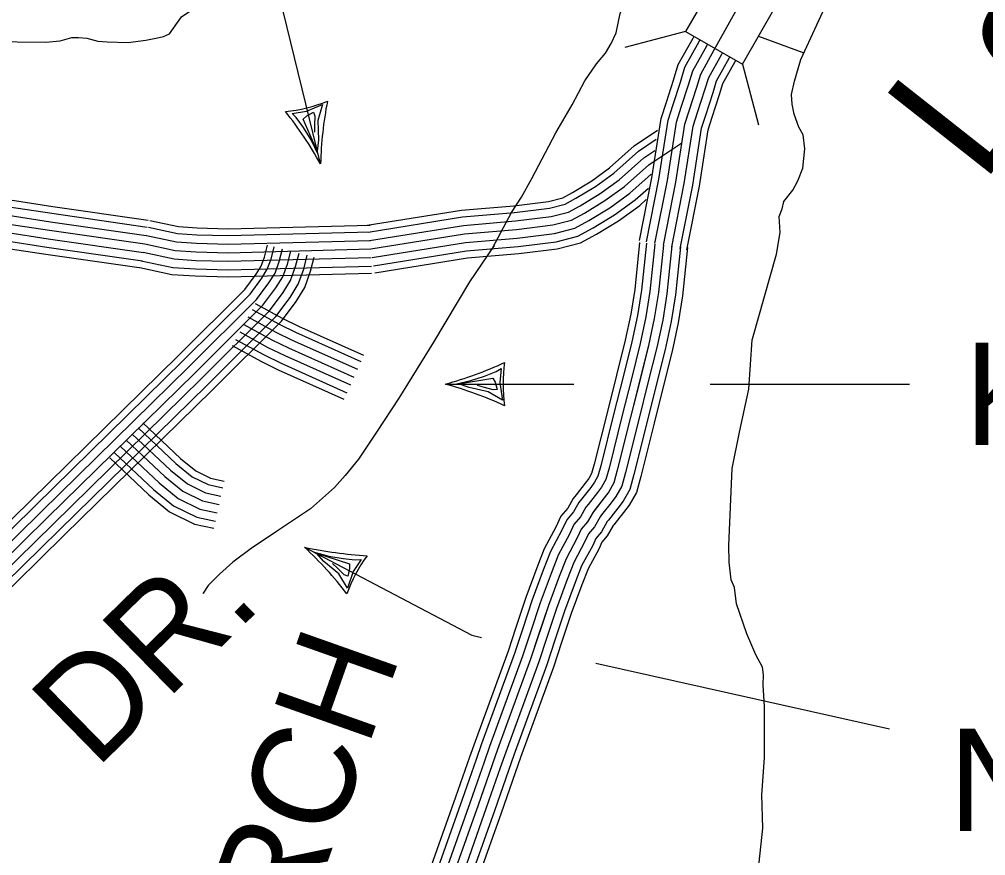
# Model space of a CAD drawing. Extents: x 1551132 to 1791609, y 378168 to 563823.
# Drawn here: x 1678683 to 1682181, y 423867 to 426894 of the extents above; entities that cross this region are included whole.
import ezdxf

# ---------------------------------------------------------------- set-up
doc = ezdxf.new("R2010")
doc.units = 0
for name, color, linetype in [('DESIGN - DRAINAGE - Bridges and Cross Drains Size Text', 7, 'Continuous'), ('DESIGN - ROW - Right-of-Way and Easement Labels', 7, 'Continuous'), ('DESIGN - TRANSPORTATION - Text', 7, 'Continuous'), ('SURVEY - DRAINAGE - Storm Sewer', 7, 'Continuous'), ('SURVEY - PROPERTY - Owners', 7, 'Continuous'), ('SURVEY - TRANSPORTATION - Roads', 7, 'Continuous')]:
    doc.layers.add(name, color=color, linetype=linetype)

msp = doc.modelspace()

# ---------------------------------------------------------------- linework, layer by layer
at = {"layer": 'DESIGN - ROW - Right-of-Way and Easement Labels'}
for p, q in [((1679773.395, 426370.687), (1679518.493, 427410.156)), ((1679722.422, 426561.2), (1679780.787, 426585.342)), ((1679780.787, 426585.342), (1679763.354, 426527.649)), ((1679670.981, 426552.975), (1679722.422, 426561.2)), ((1679685.564, 426538.024), (1679670.981, 426552.975)), ((1679710.938, 426532.283), (1679723.28, 426544.008)), ((1679723.28, 426544.008), (1679747.288, 426557.508)), ((1679747.288, 426557.508), (1679752.871, 426543.608)), ((1679752.871, 426543.608), (1679751.163, 426510.482)), ((1679711.847, 426501.974), (1679685.564, 426538.024)), ((1679761.054, 426416.955), (1679710.938, 426532.283)), ((1679751.163, 426510.482), (1679750.863, 426485.306)), ((1679763.354, 426527.649), (1679765.354, 426457.239)), ((1679739.179, 426457.389), (1679711.847, 426501.974)), ((1679765.095, 426404.896), (1679739.179, 426457.389)), ((1679765.354, 426457.239), (1679761.054, 426416.955)), ((1680317.465, 425585.983), (1680367.273, 425601.909)), ((1680367.273, 425601.909), (1680408.538, 425618.851)), ((1680408.538, 425618.851), (1680426.538, 425629.459)), ((1680426.538, 425629.459), (1680422.271, 425577.533)), ((1680225.109, 425573.399), (1680689.623, 425573.4)), ((1680260.308, 425573.308), (1680317.465, 425585.983)), ((1680272.983, 425574.366), (1680396.922, 425595.575)), ((1680311.082, 425560.599), (1680272.983, 425574.366)), ((1680366.173, 425561.699), (1680341.798, 425567.991)), ((1680396.922, 425595.575), (1680405.372, 425580.791)), ((1680405.372, 425580.791), (1680412.763, 425554.257)), ((1680422.271, 425577.533), (1680431.813, 425515.098)), ((1681183.92, 425573.4), (1681904.512, 425573.4)), ((1680379.939, 425545.765), (1680311.082, 425560.599)), ((1680397.939, 425552.149), (1680366.173, 425561.699)), ((1680431.813, 425515.098), (1680379.939, 425545.765)), ((1680412.763, 425554.257), (1680397.939, 425552.149)), ((1679746.629, 424966.55), (1679803.102, 424951.141)), ((1679785.636, 424931.649), (1679758.328, 424961.583)), ((1679758.328, 424961.583), (1679877.892, 424922.616)), ((1679803.102, 424951.141), (1679854.601, 424942.033)), ((1679854.601, 424942.033), (1679899.008, 424937.799)), ((1679919.874, 424938.799), (1679891.908, 424894.84)), ((1679899.008, 424937.799), (1679919.874, 424938.799)), ((1679839.66, 424886.448), (1679785.636, 424931.649)), ((1679834.893, 424906.957), (1679816.252, 424923.882)), ((1679858.559, 424883.714), (1679834.893, 424906.957)), ((1679878.475, 424905.598), (1679872.659, 424878.673)), ((1679877.892, 424922.616), (1679878.475, 424905.598)), ((1679871.276, 424835.147), (1679839.66, 424886.448)), ((1679872.659, 424878.673), (1679858.559, 424883.714)), ((1679891.908, 424894.84), (1679871.276, 424835.147))]:
    msp.add_line(p, q, dxfattribs=at)
for points in [[(1679715.521, 424983.025), (1680321.023, 424664.276), (1680355.564, 424656.534)], [(1680769.721, 424563.715), (1681833.046, 424325.417)]]:
    msp.add_lwpolyline(points, dxfattribs=at)
for centre, radius, start, end in [((1679596.937, 427090.289), 532.286, 275.350525, 292.208922), ((1681159.329, 426334.347), 1386.397, 169.058589, 178.497128), ((1678423.235, 425604.784), 1552.291, 29.565289, 37.993067), ((1679802.78, 427067.068), 1552.248, 285.788508, 294.216286), ((1680966.045, 425573.382), 532.311, 171.570772, 188.429169), ((1679859.705, 424236.072), 1386.337, 65.278375, 74.716914), ((1680037.598, 426501.461), 1552.24, 258.024853, 266.452631), ((1678769.215, 423969.836), 1386.366, 37.515483, 46.954022), ((1680371.157, 424637.885), 532.305, 143.809592, 160.667989)]:
    msp.add_arc(centre, radius, start, end, dxfattribs=at)
at = {"layer": 'DESIGN - TRANSPORTATION - Text'}
for points in [[(1678588.757, 426813.164), (1678674.755, 426812.148), (1678778.752, 426810.915), (1678830.818, 426816.298), (1678872.95, 426827.815), (1678896.949, 426827.532), (1678926.932, 426825.173), (1678966.814, 426814.69), (1679000.797, 426812.281), (1679076.77, 426809.373), (1679140.877, 426818.623), (1679188.993, 426828.065), (1679205.034, 426831.882), (1679227.15, 426841.632), (1679269.832, 426903.192), (1679300.057, 426922.859), (1679356.547, 426966.236), (1679369.98, 426976.077)], [(1680396.631, 426067.612), (1680464.096, 426194.233), (1680500.72, 426249.859), (1680537.477, 426317.502), (1680625.325, 426482.648), (1680684.457, 426584.06), (1680729.431, 426671.628), (1680772.122, 426733.188), (1680804.546, 426770.848), (1680824.946, 426806.649), (1680843.37, 426844.475), (1680858.145, 426914.377), (1680895.311, 426994.445)], [(1681423.123, 426044.204), (1681436.764, 426122.231), (1681433.415, 426180.341), (1681443.723, 426208.25), (1681450.014, 426234.201), (1681482.48, 426275.868), (1681500.863, 426309.686), (1681519.371, 426355.521), (1681526.146, 426425.514), (1681520.704, 426475.64), (1681505.021, 426503.858), (1681487.53, 426550.117), (1681479.93, 426586.243), (1681478.33, 426622.311), (1681488.864, 426670.237), (1681511.73, 426748.056), (1681591.67, 426921.302)], [(1681358.467, 426832.741), (1681523.121, 426772.748)], [(1680401.789, 426075.163), (1680312.232, 425944.101), (1680181.644, 425725.42), (1680057.238, 425522.69), (1679975.782, 425399.536), (1679910.625, 425302.209), (1679861.918, 425242.732), (1679823.394, 425199.156), (1679736.471, 425122.129), (1679613.465, 425039.535), (1679522.725, 424978.575), (1679456.127, 424929.332), (1679407.603, 424885.873), (1679367.112, 424844.313), (1679348.779, 424816.504), (1679346.946, 424814.912)], [(1681357.724, 423808.412), (1681373.573, 423966.424), (1681370.973, 424086.611), (1681380.532, 424220.673), (1681380.698, 424406.911), (1681375.607, 424485.08), (1681376.032, 424521.122), (1681372.357, 424549.198), (1681348.866, 424593.549), (1681315.742, 424670.06), (1681278.993, 424778.654), (1681271.668, 424836.822), (1681259.993, 424864.998), (1681252.735, 424929.175), (1681251.435, 424989.268), (1681262.685, 425267.492), (1681290.226, 425399.329), (1681324.05, 425555.116), (1681336.125, 425733.196), (1681336.917, 425737.788), (1681423.123, 426044.204)]]:
    msp.add_lwpolyline(points, dxfattribs=at)
at = {"layer": 'SURVEY - DRAINAGE - Storm Sewer'}
for p, q in [((1681094.311, 426850.364), (1680874.929, 426791.6)), ((1681300.023, 426731.594), (1681358.812, 426512.22))]:
    msp.add_line(p, q, dxfattribs=at)
msp.add_lwpolyline([(1681094.311, 426850.364), (1681300.073, 426731.585), (1681418.86, 426937.347), (1681213.098, 427056.15)], close=True, dxfattribs=at)
at = {"layer": 'SURVEY - PROPERTY - Owners'}
for points in [[(1681014.174, 426075.913), (1681059.265, 426304.577), (1681091.498, 426514.341), (1681134.897, 426647.92), (1681149.397, 426695.788), (1681198.295, 426783.282), (1681334.792, 427027.871), (1681528.055, 427347.855), (1681682.701, 427608.245), (1681829.364, 427868.719), (1681945.37, 428065.516), (1682082.534, 428335.706)], [(1681014.174, 426075.913), (1681059.265, 426304.577), (1681091.498, 426514.341), (1681134.897, 426647.92), (1681149.397, 426695.788), (1681198.295, 426783.282), (1681334.792, 427027.871), (1681528.055, 427347.855), (1681682.701, 427608.245), (1681829.364, 427868.719), (1681945.37, 428065.516), (1682082.534, 428335.706)], [(1681024.974, 426593.468), (1681051.207, 426674.187), (1681068.198, 426730.297), (1681121.714, 426826.058), (1681125.33, 426832.541)], [(1681049.432, 426585.518), (1681075.74, 426666.487), (1681092.006, 426720.18), (1681144.163, 426813.516), (1681147.588, 426819.649)], [(1681078.915, 426575.943), (1681105.323, 426657.203), (1681120.697, 426707.988), (1681171.229, 426798.399), (1681174.446, 426804.166)], [(1681108.397, 426566.359), (1681134.897, 426647.92), (1681149.397, 426695.788), (1681198.295, 426783.282), (1681201.312, 426788.682)], [(1681137.88, 426556.776), (1681164.471, 426638.636), (1681178.096, 426683.587), (1681225.361, 426768.165), (1681228.136, 426773.131)], [(1681167.363, 426547.2), (1681194.054, 426629.353), (1681206.787, 426671.395), (1681252.427, 426753.048), (1681254.977, 426757.614)], [(1681190.87, 426539.559), (1681217.637, 426621.944), (1681229.67, 426661.67), (1681274.002, 426740.997), (1681276.369, 426745.239)], [(1680928.118, 426092.888), (1680972.85, 426319.728), (1681005.883, 426534.692), (1681024.983, 426593.485)], [(1680953.351, 426087.905), (1680998.183, 426315.286), (1681030.983, 426528.725), (1681049.44, 426585.535)], [(1680983.758, 426081.913), (1681028.724, 426309.936), (1681061.24, 426521.533), (1681078.923, 426575.959)], [(1681014.174, 426075.913), (1681059.265, 426304.577), (1681091.498, 426514.341), (1681108.406, 426566.376)], [(1681044.59, 426069.913), (1681089.806, 426299.219), (1681121.755, 426507.149), (1681137.888, 426556.792)], [(1681074.998, 426063.921), (1681120.347, 426293.869), (1681152.013, 426499.958), (1681167.371, 426547.217)], [(1681099.247, 426059.138), (1681144.696, 426289.594), (1681176.137, 426494.224), (1681190.879, 426539.575)], [(1681014.283, 426076.938), (1680996.425, 425904.884), (1680981.4, 425810.914), (1680960.334, 425713.012), (1680895.485, 425453.363), (1680847.386, 425261.625), (1680834.878, 425215.707), (1680816.52, 425183.873), (1680800.271, 425162.022), (1680759.68, 425110.421), (1680739.28, 425074.603), (1680716.981, 425048.819), (1680702.623, 425016.935), (1680661.774, 424941.3), (1680637.074, 424877.49), (1680597.9, 424771.779), (1680533.768, 424578.232), (1680414.146, 424251.123), (1680343.922, 424049.626), (1680263.408, 423822.22), (1680174.409, 423550.838), (1680132.985, 423421.118), (1680034.113, 423161.869), (1679974.831, 423035.774)], [(1681014.283, 426076.938), (1680996.425, 425904.884), (1680981.4, 425810.914), (1680960.334, 425713.012), (1680895.485, 425453.363), (1680847.386, 425261.625), (1680834.878, 425215.707), (1680816.52, 425183.873), (1680800.271, 425162.022), (1680759.68, 425110.421), (1680739.28, 425074.603), (1680716.981, 425048.819), (1680702.623, 425016.935), (1680661.774, 424941.3), (1680637.074, 424877.49), (1680597.9, 424771.779), (1680533.768, 424578.232), (1680414.146, 424251.123), (1680343.922, 424049.626), (1680263.408, 423822.22)], [(1680928.035, 426085.888), (1680910.418, 425916.217), (1680896.135, 425826.89), (1680875.861, 425732.646), (1680844.286, 425606.234)], [(1680952.617, 426083.338), (1680934.934, 425912.984), (1680920.443, 425822.34), (1680899.935, 425727.045), (1680868.269, 425600.242)], [(1680983.45, 426080.138), (1680965.675, 425908.934), (1680950.917, 425816.623), (1680930.135, 425720.029), (1680898.344, 425592.725)], [(1681014.283, 426076.938), (1680996.425, 425904.884), (1680981.4, 425810.914), (1680960.334, 425713.012), (1680928.418, 425585.217)], [(1681045.115, 426073.738), (1681027.174, 425900.833), (1681011.883, 425805.206), (1680990.533, 425705.995), (1680958.492, 425577.708)], [(1681075.948, 426070.538), (1681057.915, 425896.783), (1681042.357, 425799.489), (1681020.732, 425698.978), (1680988.566, 425570.191)], [(1681101.531, 426067.88), (1681083.423, 425893.425), (1681067.648, 425794.747), (1681045.782, 425693.153), (1681013.516, 425563.958)], [(1680844.286, 425606.242), (1680811.362, 425474.422), (1680763.488, 425283.575), (1680754.155, 425249.316), (1680743.922, 425231.574), (1680731.389, 425214.715), (1680698.215, 425172.539)], [(1680868.269, 425600.259), (1680835.345, 425468.422), (1680787.404, 425277.317), (1680777.163, 425239.741), (1680764.613, 425217.974), (1680751.022, 425199.698), (1680717.639, 425157.255)], [(1680898.344, 425592.742), (1680865.411, 425460.888), (1680817.395, 425269.475), (1680806.021, 425227.724), (1680790.571, 425200.923), (1680775.646, 425180.856), (1680741.997, 425138.088)], [(1680928.418, 425585.233), (1680895.485, 425453.363), (1680847.386, 425261.625), (1680834.878, 425215.707), (1680816.52, 425183.873), (1680800.271, 425162.022), (1680766.363, 425118.921)], [(1680958.492, 425577.725), (1680925.559, 425445.838), (1680877.377, 425253.775), (1680863.736, 425203.69), (1680842.47, 425166.822), (1680824.895, 425143.188), (1680790.729, 425099.754)], [(1680988.566, 425570.208), (1680955.625, 425438.305), (1680907.368, 425245.933), (1680892.593, 425191.673), (1680868.427, 425149.772), (1680849.519, 425124.346), (1680815.087, 425080.587)], [(1681013.516, 425563.975), (1680980.575, 425432.063), (1680932.251, 425239.424), (1680916.526, 425181.706), (1680889.952, 425135.622), (1680869.944, 425108.721), (1680835.303, 425064.686)], [(1680698.256, 425172.581), (1680687.54, 425158.972), (1680668.132, 425124.905), (1680643.116, 425095.97), (1680624.841, 425055.394), (1680582.876, 424977.701), (1680555.985, 424908.207), (1680516.06, 424800.496), (1680480.428, 424692.943)], [(1680717.673, 425157.289), (1680708.098, 425145.138), (1680688.415, 425110.571), (1680664.165, 425082.528), (1680647.007, 425044.436), (1680605.367, 424967.325), (1680579.092, 424899.457), (1680539.385, 424792.304), (1680503.894, 424685.168)], [(1680742.022, 425138.105), (1680733.889, 425127.78), (1680713.848, 425092.587), (1680690.573, 425065.678), (1680674.815, 425030.685), (1680633.566, 424954.317), (1680608.083, 424888.473), (1680568.643, 424782.045), (1680533.318, 424675.418)], [(1680766.38, 425118.929), (1680759.68, 425110.421), (1680739.28, 425074.603), (1680716.981, 425048.819), (1680702.623, 425016.935), (1680661.774, 424941.3), (1680637.074, 424877.49), (1680597.9, 424771.779), (1680562.743, 424665.667)], [(1680790.737, 425099.754), (1680785.471, 425093.062), (1680764.713, 425056.619), (1680743.389, 425031.96), (1680730.43, 425003.185), (1680689.981, 424928.283), (1680666.065, 424866.506), (1680627.158, 424761.512), (1680592.167, 424655.917)], [(1680815.087, 425080.57), (1680811.262, 425075.703), (1680790.146, 425038.636), (1680769.796, 425015.11), (1680758.238, 424989.434), (1680718.181, 424915.274), (1680695.056, 424855.522), (1680656.415, 424751.253), (1680621.591, 424646.167)], [(1680835.295, 425064.661), (1680832.653, 425061.303), (1680811.245, 425023.719), (1680791.704, 425001.126), (1680781.304, 424978.034), (1680741.58, 424904.482), (1680719.106, 424846.414), (1680680.682, 424742.736), (1680646.007, 424638.075)], [(1680480.428, 424692.96), (1680451.87, 424606.766), (1680332.481, 424280.282), (1680312.657, 424223.389)], [(1680503.894, 424685.185), (1680475.211, 424598.632), (1680355.756, 424271.974), (1680335.989, 424215.256)], [(1680533.318, 424675.434), (1680504.494, 424588.432), (1680384.955, 424261.548), (1680365.264, 424205.055)], [(1680562.743, 424665.684), (1680533.768, 424578.232), (1680414.146, 424251.123), (1680394.538, 424194.855)], [(1680592.167, 424655.934), (1680563.043, 424568.032), (1680443.337, 424240.698), (1680423.812, 424184.655)], [(1680621.591, 424646.184), (1680592.325, 424557.831), (1680472.536, 424230.273), (1680453.087, 424174.454)], [(1680646.007, 424638.092), (1680616.608, 424549.364), (1680496.752, 424221.622), (1680477.369, 424165.988)], [(1680312.665, 424223.414), (1680262.108, 424078.369), (1680181.326, 423850.213), (1680148.302, 423749.518)], [(1680336.006, 424215.281), (1680285.432, 424070.177), (1680204.726, 423842.229), (1680171.793, 423741.818)], [(1680365.272, 424205.072), (1680314.673, 424059.901), (1680234.067, 423832.229), (1680201.242, 423732.151)], [(1680394.546, 424194.872), (1680343.922, 424049.626), (1680263.408, 423822.22), (1680230.7, 423722.493)], [(1680423.821, 424184.671), (1680373.172, 424039.351), (1680292.748, 423812.212), (1680260.158, 423712.834)], [(1680453.087, 424174.463), (1680402.413, 424029.076), (1680322.089, 423802.211), (1680289.607, 423703.167)], [(1680477.378, 424166.004), (1680426.679, 424020.55), (1680346.431, 423793.911), (1680314.048, 423695.159)]]:
    msp.add_lwpolyline(points, dxfattribs=at)
at = {"layer": 'SURVEY - TRANSPORTATION - Roads'}
for points in [[(1679941.691, 426148.264), (1680283.492, 426203.349), (1680472.995, 426219.342), (1680597.984, 426234.959), (1680650.083, 426248.142), (1680684.949, 426267.36), (1680754.739, 426309.727), (1680818.829, 426356.312), (1680908.894, 426436.514), (1680993.117, 426492.716)], [(1679945.624, 426123.864), (1680286.5, 426178.799), (1680475.57, 426194.749), (1680602.567, 426210.625), (1680659.233, 426224.958), (1680697.332, 426245.959), (1680768.439, 426289.135), (1680834.354, 426337.045), (1680924.043, 426416.905), (1680987.934, 426459.54)], [(1679955.491, 426062.654), (1680294.05, 426117.214), (1680482.02, 426133.073), (1680614.059, 426149.573), (1680682.174, 426166.807), (1680728.398, 426192.291), (1680802.813, 426237.467), (1680873.286, 426288.694), (1680962.051, 426367.729), (1681081.19, 426447.239)], [(1679950.558, 426093.263), (1680290.275, 426148.006), (1680478.795, 426163.915), (1680608.317, 426180.099), (1680670.699, 426195.883), (1680712.865, 426219.125), (1680785.63, 426263.301), (1680853.82, 426312.869), (1680943.051, 426392.321), (1680983.65, 426419.414)], [(1679955.491, 426062.654), (1680294.05, 426117.214), (1680482.02, 426133.073), (1680614.059, 426149.573), (1680682.174, 426166.807), (1680728.398, 426192.291), (1680802.813, 426237.467), (1680873.286, 426288.694), (1680962.051, 426367.729), (1680973.542, 426375.396)], [(1679960.424, 426032.045), (1680297.824, 426086.421), (1680485.245, 426102.23), (1680619.8, 426119.047), (1680693.649, 426137.731), (1680743.931, 426165.457), (1680819.996, 426211.633), (1680892.752, 426264.518), (1680969.776, 426333.095)], [(1679965.357, 426001.444), (1680301.599, 426055.629), (1680488.47, 426071.396), (1680625.55, 426088.521), (1680705.115, 426108.655), (1680759.464, 426138.623), (1680837.187, 426185.799), (1680912.219, 426240.342), (1680959.801, 426282.71)], [(1678650.147, 426240.066), (1678804.593, 426216.157), (1679149.751, 426166.606)], [(1679969.449, 425976.052), (1680304.733, 426030.086), (1680491.145, 426045.812), (1680630.317, 426063.204), (1680714.631, 426084.538), (1680772.347, 426116.356), (1680851.445, 426164.374), (1680928.368, 426220.292), (1680952.451, 426241.734)], [(1678646.747, 426215.582), (1678800.951, 426191.715), (1679146.235, 426142.147)], [(1678642.48, 426184.873), (1678796.376, 426161.047), (1679141.835, 426111.455)], [(1679155.501, 426165.581), (1679259.107, 426143.506), (1679327.256, 426139.072), (1679439.295, 426135.755), (1679953.199, 426149.339)], [(1678633.963, 426123.455), (1678787.227, 426099.729), (1679133.018, 426050.086)], [(1678638.222, 426154.164), (1678791.801, 426130.388), (1679137.427, 426080.771)], [(1678638.222, 426154.164), (1678791.801, 426130.388), (1679137.427, 426080.771)], [(1679150.351, 426141.414), (1679255.707, 426118.955), (1679326.089, 426114.38), (1679439.261, 426111.03), (1679953.849, 426124.63)], [(1678629.697, 426092.746), (1678782.652, 426069.062), (1679128.619, 426019.394)], [(1679143.885, 426111.088), (1679251.449, 426088.171), (1679324.622, 426083.404), (1679439.211, 426080.012), (1679954.674, 426093.646)], [(1678470.683, 424903.906), (1678723.436, 425151.113), (1679257.965, 425675.76), (1679499.235, 425915.691), (1679540.234, 425970.985), (1679558.25, 426000.027), (1679570.383, 426033.345), (1679581.291, 426076.321)], [(1678486.416, 424884.722), (1678740.727, 425133.454), (1679275.332, 425658.176), (1679517.976, 425899.474), (1679560.692, 425957.084), (1679580.6, 425989.168), (1679594.033, 426026.053), (1679605.249, 426070.237)], [(1678506.149, 424860.655), (1678762.427, 425111.312), (1679297.123, 425636.117), (1679541.492, 425879.14), (1679586.358, 425939.65), (1679608.624, 425975.543), (1679623.69, 426016.911), (1679635.29, 426062.612)], [(1678525.882, 424836.596), (1678784.118, 425089.169), (1679318.906, 425614.067), (1679565, 425858.798), (1679612.024, 425922.217), (1679636.657, 425961.926), (1679653.356, 426007.769), (1679665.339, 426054.987)], [(1678525.882, 424836.596), (1678784.118, 425089.169), (1679318.906, 425614.067), (1679565, 425858.798), (1679612.024, 425922.217), (1679636.657, 425961.926), (1679653.356, 426007.769), (1679665.339, 426054.987)], [(1678626.164, 426067.27), (1678778.86, 426043.628), (1679124.96, 425993.943)], [(1679137.427, 426080.771), (1679247.191, 426057.378), (1679323.156, 426052.437), (1679439.161, 426049.003), (1679955.491, 426062.654)], [(1679137.427, 426080.771), (1679247.191, 426057.378), (1679323.156, 426052.437), (1679439.161, 426049.003), (1679955.491, 426062.654)], [(1678545.615, 424812.537), (1678805.809, 425067.027), (1679340.688, 425592.016), (1679588.508, 425838.456), (1679637.69, 425904.783), (1679664.689, 425948.309), (1679683.022, 425998.627), (1679695.389, 426047.362)], [(1678565.348, 424788.47), (1678827.508, 425044.885), (1679362.479, 425569.957), (1679612.024, 425818.122), (1679663.356, 425887.349), (1679692.714, 425934.684), (1679712.68, 425989.485), (1679725.43, 426039.736)], [(1678581.714, 424768.511), (1678845.5, 425026.509), (1679380.554, 425551.665), (1679631.532, 425801.247), (1679684.647, 425872.89), (1679715.971, 425923.383), (1679737.288, 425981.902), (1679750.362, 426033.411)], [(1679124.502, 426020.127), (1679238.674, 425995.802), (1679320.222, 425990.493), (1679439.061, 425986.977), (1679957.132, 426000.677)], [(1679130.968, 426050.453), (1679242.933, 426026.586), (1679321.689, 426021.469), (1679439.111, 426017.994), (1679956.307, 426031.661)], [(1679119.144, 425994.977), (1679235.141, 425970.259), (1679319.014, 425964.801), (1679439.02, 425961.251), (1679957.807, 425974.968)], [(1679525.326, 425844.098), (1679625.69, 425789.121), (1679683.147, 425761.221), (1679919.2, 425655.693)], [(1679537.201, 425865.773), (1679637.032, 425811.089), (1679693.589, 425783.63), (1679929.291, 425678.26)], [(1679510.434, 425816.914), (1679611.465, 425761.562), (1679670.047, 425733.12), (1679906.55, 425627.392)], [(1679495.543, 425789.721), (1679597.241, 425734.012), (1679656.948, 425705.019), (1679893.9, 425599.092)], [(1679495.543, 425789.721), (1679597.241, 425734.012), (1679656.948, 425705.019), (1679893.9, 425599.092)], [(1679480.652, 425762.529), (1679583.016, 425706.461), (1679643.848, 425676.919), (1679881.251, 425570.791)], [(1679453.402, 425712.786), (1679556.992, 425656.043), (1679619.882, 425625.5), (1679858.101, 425519.006)], [(1679465.76, 425735.345), (1679568.791, 425678.902), (1679630.748, 425648.818), (1679868.601, 425542.49)], [(1679129.777, 425433.087), (1679266.382, 425304.175), (1679321.63, 425259.257), (1679374.904, 425233.09), (1679424.461, 425222.373)], [(1679091.536, 425392.569), (1679229.641, 425262.241), (1679291.389, 425212.039), (1679356.454, 425180.072), (1679412.686, 425167.913)], [(1679112.81, 425415.111), (1679250.082, 425285.575), (1679308.214, 425238.307), (1679366.721, 425209.564), (1679419.236, 425198.214)], [(1679070.261, 425370.019), (1679209.2, 425238.907), (1679274.565, 425185.764), (1679346.196, 425150.571), (1679406.137, 425137.613)], [(1679070.261, 425370.019), (1679209.2, 425238.907), (1679274.565, 425185.764), (1679346.196, 425150.571), (1679406.137, 425137.613)], [(1679027.712, 425324.926), (1679168.317, 425192.239), (1679240.915, 425133.221), (1679325.672, 425091.578), (1679393.037, 425077.011)], [(1679048.987, 425347.468), (1679188.758, 425215.573), (1679257.74, 425159.488), (1679335.938, 425121.07), (1679399.587, 425107.312)], [(1679010.063, 425306.217), (1679151.359, 425172.888), (1679226.957, 425111.42), (1679317.164, 425067.102), (1679387.604, 425051.877)]]:
    msp.add_lwpolyline(points, dxfattribs=at)

# ---------------------------------------------------------------- texts
at = {"layer": 'DESIGN - DRAINAGE - Bridges and Cross Drains Size Text'}
msp.add_text('Long', height=475.0036, rotation=51.749931, dxfattribs=at).set_placement((1682167.808, 426293.442))
at = {"layer": 'DESIGN - ROW - Right-of-Way and Easement Labels'}
for s, height, rotation, p in [('KELLY', 369.9913, 0.000028, (1682103.79, 425352.986)), ('DR.', 370.0005, 44.364564, (1678958.993, 424176.55)), ('CHURCH', 370.0078, 70.504272, (1679347.912, 422570.179)), ('NORMA', 369.9913, 0.000028, (1682047.641, 423956.075))]:
    msp.add_text(s, height=height, rotation=rotation, dxfattribs=at).set_placement(p)

doc.saveas('drawing.dxf')
